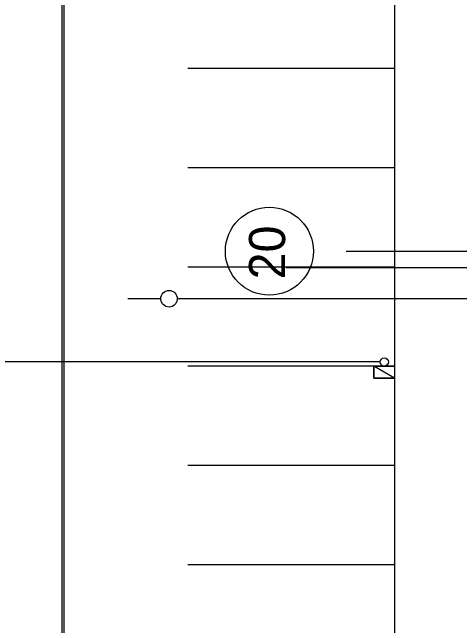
# Model space of a CAD drawing. Extents: x -264205 to -263659, y -1242401 to -1241986.
# Drawn here: x -263925.35 to -263914.52, y -1242218.94 to -1242204.1 of the extents above; entities that cross this region are included whole.
import ezdxf

# ---------------------------------------------------------------- set-up
doc = ezdxf.new("R2010")
doc.units = 0
for name, color, linetype in [('HESCON_OSI_STAVBY_KFA', 7, 'Continuous'), ('PROJEKT_TDZ_VODOROVNE', 7, 'Continuous'), ('SITUACIA_DSP_2D', 7, 'Continuous')]:
    doc.layers.add(name, color=color, linetype=linetype)

msp = doc.modelspace()

# ---------------------------------------------------------------- linework, layer by layer
at = {"layer": 'HESCON_OSI_STAVBY_KFA'}
msp.add_line((-263917.265, -1242209.882), (-263905.505, -1242209.882), dxfattribs=at)
msp.add_line((-263917.265, -1242209.882), (-263905.505, -1242209.882), dxfattribs=at)
msp.add_circle((-263919.123, -1242209.882), 1.064, dxfattribs=at)
at = {"layer": 'PROJEKT_TDZ_VODOROVNE'}
for p, q in [((-263924.088, -1242241.458), (-263924.093, -1242087.307)), ((-263916.093, -1242187.557), (-263916.093, -1242241.458)), ((-263921.093, -1242205.457), (-263916.093, -1242205.457)), ((-263921.093, -1242207.857), (-263916.093, -1242207.857)), ((-263921.093, -1242210.257), (-263916.093, -1242210.257)), ((-263921.093, -1242212.657), (-263916.093, -1242212.657)), ((-263921.093, -1242215.057), (-263916.093, -1242215.057)), ((-263921.093, -1242217.457), (-263916.093, -1242217.457))]:
    msp.add_line(p, q, dxfattribs=at)
at = {"layer": 'SITUACIA_DSP_2D'}
for p, q in [((-263924.143, -1242185.14), (-263924.143, -1242250.14)), ((-263908.718, -1242210.282), (-263918.714, -1242210.282)), ((-263921.751, -1242211.032), (-263922.551, -1242211.032)), ((-263905.413, -1242211.032), (-263921.351, -1242211.032)), ((-263916.443, -1242212.562), (-263925.798, -1242212.562)), ((-263916.593, -1242212.952), (-263916.593, -1242212.662)), ((-263916.593, -1242212.662), (-263916.093, -1242212.662)), ((-263916.093, -1242212.952), (-263916.593, -1242212.662)), ((-263916.093, -1242212.952), (-263916.593, -1242212.662)), ((-263916.593, -1242212.662), (-263916.593, -1242212.952)), ((-263916.093, -1242212.662), (-263916.093, -1242212.952)), ((-263916.093, -1242212.952), (-263916.593, -1242212.952)), ((-263916.593, -1242212.952), (-263916.093, -1242212.952))]:
    msp.add_line(p, q, dxfattribs=at)
for centre, radius in [((-263921.551, -1242211.032), 0.2), ((-263916.343, -1242212.562), 0.1)]:
    msp.add_circle(centre, radius, dxfattribs=at)

# ---------------------------------------------------------------- texts
at = {"layer": 'HESCON_OSI_STAVBY_KFA'}
msp.add_text('20', height=0.875, rotation=90, dxfattribs=at).set_placement((-263918.742, -1242210.562))

doc.saveas('drawing.dxf')
